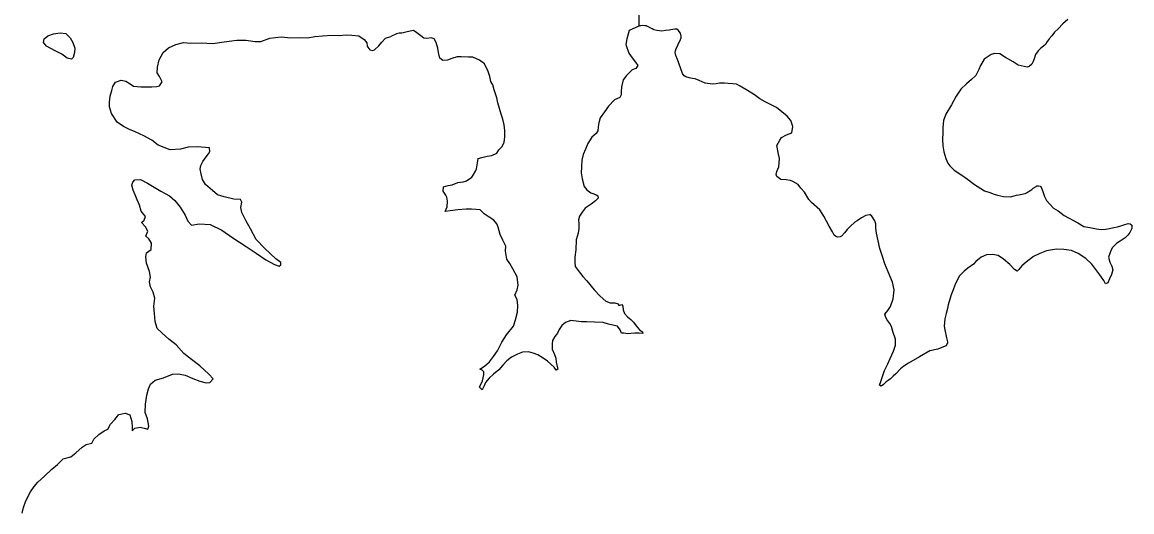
# Model space of a CAD drawing. Extents: x -83719 to 153526, y -11835 to 11446.
# Drawn here: x 8178.4 to 8356.9, y 610.4 to 689.1 of the extents above; entities that cross this region are included whole.
import ezdxf

# ---------------------------------------------------------------- set-up
doc = ezdxf.new("R2010")
doc.units = 0
doc.layers.add('Level 2', color=7, linetype='Continuous')
doc.layers.add('Level 9', color=7, linetype='Continuous')

msp = doc.modelspace()

# ---------------------------------------------------------------- linework, layer by layer
at = {"layer": 'Level 2'}
for points in [[(8273.44, 1216), (8274.48, 1134.09), (8275.57, 1045.76), (8276.53, 956.16), (8275.87, 956.12), (8276.14, 865.62), (8277.44, 776.06), (8277.62, 688.55)], [(8273.48, 1215.86), (8273.51, 1211.08), (8274.48, 1134.09), (8275.57, 1045.76), (8276.53, 956.16), (8275.87, 956.12), (8276.14, 865.62), (8277.44, 776.06), (8277.62, 688.51)], [(8250.21, 683.54), (8249.05, 683.56), (8248.42, 683.59), (8247.55, 683.31), (8246.86, 683.04), (8246.09, 683), (8245.63, 683.36), (8245.38, 684.26), (8245.28, 684.96), (8245.03, 685.86), (8244.7, 686.45), (8244.23, 686.61), (8243.5, 686.51), (8243.03, 686.6), (8242.56, 686.93), (8241.93, 687.46), (8241.36, 687.79), (8240.83, 687.71), (8240.13, 687.57), (8239.47, 687.4), (8239.07, 687.36), (8238.64, 687.26), (8237.75, 686.85)], [(8250.21, 683.54), (8249.05, 683.56), (8248.42, 683.59), (8247.55, 683.31), (8246.86, 683.04), (8246.09, 683), (8245.63, 683.36), (8245.38, 684.26), (8245.28, 684.96), (8245.03, 685.86), (8244.7, 686.45), (8244.23, 686.61), (8243.5, 686.51), (8243.03, 686.6), (8242.56, 686.93), (8241.93, 687.46), (8241.36, 687.79), (8240.83, 687.71), (8240.13, 687.57), (8239.47, 687.4), (8239.07, 687.36), (8238.64, 687.26), (8237.75, 686.85)], [(8277.72, 688.55), (8276.07, 687.83), (8275.68, 686.5), (8275.56, 685.56), (8276, 684.17), (8276.54, 683.4), (8277.12, 682.71), (8277.49, 682.18), (8277.16, 681.71), (8276.56, 681.47), (8275.67, 680.59), (8275.12, 679.86), (8274.83, 678.75), (8274.77, 677.95), (8274.78, 677.49), (8274.55, 677.05), (8273.69, 676.67), (8272.73, 675.67), (8272.11, 674.73), (8271.42, 673.75), (8271.2, 672.98), (8271.07, 672.35), (8271.05, 671.68), (8270.79, 671.25), (8270.09, 670.64), (8269.44, 669.63), (8269.05, 668.73), (8268.69, 667.89), (8268.44, 666.95), (8268.38, 665.89), (8268.36, 664.92), (8268.5, 663.95), (8268.81, 662.72), (8269.25, 662.2), (8269.89, 661.7), (8270.39, 661.54), (8270.75, 661.41), (8271.02, 661.25), (8271.06, 660.88), (8270.67, 660.41), (8269.97, 659.9), (8269.02, 659.23), (8268.49, 658.62), (8268.1, 657.98), (8267.94, 657.38), (8267.98, 656.75), (8267.95, 655.98), (8267.89, 655.21), (8267.57, 654.18), (8267.49, 652.54), (8267.34, 651.38), (8267.31, 650.58), (8267.38, 649.88), (8267.89, 649.25), (8268.63, 648.29), (8269.27, 647.59), (8270.42, 646.11), (8271.42, 645.08), (8272.3, 644.32), (8273, 644.03), (8273.79, 644.01), (8274.29, 643.88), (8274.4, 643.61), (8274.89, 643.78), (8275.06, 643.52), (8275.1, 642.92), (8275.31, 642.32), (8275.81, 641.76), (8276.32, 641.33), (8276.79, 640.9), (8277.19, 640.31), (8277.73, 639.71), (8278.2, 639.35), (8278.3, 639.12), (8277.67, 639.14), (8277, 639.14), (8276.34, 639.1), (8275.84, 639.06), (8275.21, 639.15), (8274.84, 639.18), (8274.6, 639.68), (8274.2, 640.28), (8273.47, 640.47), (8272.77, 640.6), (8271.87, 640.85), (8270.5, 640.94), (8269.27, 640.96), (8268.41, 640.99), (8267.54, 641.08), (8266.68, 641.2), (8265.82, 640.89), (8265.26, 640.39), (8264.83, 639.75), (8264.54, 639.15), (8264.11, 638.61), (8263.72, 637.97), (8263.69, 637.44), (8263.7, 636.6), (8264.04, 635.74), (8264.25, 635.14), (8264.35, 634.48)], [(8277.62, 688.51), (8276.07, 687.83), (8275.68, 686.5), (8275.56, 685.56), (8276, 684.17), (8276.54, 683.4), (8277.12, 682.71), (8277.49, 682.18), (8277.16, 681.71), (8276.56, 681.47), (8275.67, 680.59), (8275.12, 679.86), (8274.83, 678.75), (8274.77, 677.95), (8274.78, 677.49), (8274.55, 677.05), (8273.69, 676.67), (8272.73, 675.67), (8272.11, 674.73), (8271.42, 673.75), (8271.2, 672.98), (8271.07, 672.35), (8271.05, 671.68), (8270.79, 671.25), (8270.09, 670.64), (8269.44, 669.63), (8269.05, 668.73), (8268.69, 667.89), (8268.44, 666.95), (8268.38, 665.89), (8268.36, 664.92), (8268.5, 663.95), (8268.81, 662.72), (8269.25, 662.2), (8269.89, 661.7), (8270.39, 661.54), (8270.75, 661.41), (8271.02, 661.25), (8271.06, 660.88), (8270.67, 660.41), (8269.97, 659.9), (8269.02, 659.23), (8268.49, 658.62), (8268.1, 657.98), (8267.94, 657.38), (8267.98, 656.75), (8267.95, 655.98), (8267.89, 655.21), (8267.57, 654.18), (8267.49, 652.54), (8267.34, 651.38), (8267.31, 650.58), (8267.38, 649.88), (8267.89, 649.25), (8268.63, 648.29), (8269.27, 647.59), (8270.42, 646.11), (8271.42, 645.08), (8272.3, 644.32), (8273, 644.03), (8273.79, 644.01), (8274.29, 643.88), (8274.4, 643.61), (8274.89, 643.78), (8275.06, 643.52), (8275.1, 642.92), (8275.31, 642.32), (8275.81, 641.76), (8276.32, 641.33), (8276.79, 640.9), (8277.19, 640.31), (8277.73, 639.71), (8278.2, 639.35), (8278.3, 639.12), (8277.67, 639.14), (8277, 639.14), (8276.34, 639.1), (8275.84, 639.06), (8275.21, 639.15), (8274.84, 639.18), (8274.6, 639.68), (8274.2, 640.28), (8273.47, 640.47), (8272.77, 640.6), (8271.87, 640.85), (8270.5, 640.94), (8269.27, 640.96), (8268.41, 640.99), (8267.54, 641.08), (8266.68, 641.2), (8265.82, 640.89), (8265.26, 640.39), (8264.83, 639.75), (8264.54, 639.15), (8264.11, 638.61), (8263.72, 637.97), (8263.69, 637.44), (8263.7, 636.6), (8264.04, 635.74), (8264.25, 635.14), (8264.35, 634.48)], [(8208.54, 668.97), (8206.58, 669.09), (8205.12, 669.04), (8203.86, 668.76), (8202.23, 668.61), (8200.29, 669.39), (8199.29, 670.18), (8197.98, 670.9), (8196.58, 671.52), (8195.68, 671.91), (8194.71, 672.4), (8193.67, 673.09), (8192.76, 674.45), (8192.48, 675.52), (8192.44, 676.28), (8192.56, 677.28), (8192.82, 678.15), (8193.01, 678.82), (8193.4, 679.5), (8194.36, 679.81), (8195.09, 679.68), (8195.76, 679.25), (8196.33, 678.86), (8197.5, 678.74), (8198.26, 678.74), (8199.29, 678.75), (8200.09, 678.8), (8200.52, 678.9), (8200.92, 679.54), (8200.51, 680.4), (8200.14, 681.03), (8200.16, 681.93), (8200.45, 683.1), (8201.1, 684.28), (8201.95, 685.05), (8203.15, 685.57), (8204.37, 685.91), (8205.54, 685.76), (8207.2, 685.81), (8209.06, 685.73), (8210.92, 685.98), (8212.95, 686.27), (8214.41, 686.25), (8215.88, 686.03), (8216.81, 686.04), (8218.27, 686.59), (8220.09, 686.77), (8221.62, 686.65), (8223.05, 686.67), (8224.35, 686.65), (8225.48, 686.86), (8226.74, 686.94), (8228.3, 687.09), (8229.4, 687.03), (8230.56, 687.11), (8231.46, 687.09), (8232.6, 686.93), (8233.43, 686.37), (8233.84, 685.81), (8233.94, 685.31), (8234.04, 685.15), (8234.35, 684.72), (8234.85, 684.59), (8235.11, 684.72), (8235.77, 685.36), (8236.26, 685.94), (8236.89, 686.58), (8237.75, 686.85)], [(8208.54, 668.97), (8206.58, 669.09), (8205.12, 669.04), (8203.86, 668.76), (8202.23, 668.61), (8200.29, 669.39), (8199.29, 670.18), (8197.98, 670.9), (8196.58, 671.52), (8195.68, 671.91), (8194.71, 672.4), (8193.67, 673.09), (8192.76, 674.45), (8192.48, 675.52), (8192.44, 676.28), (8192.56, 677.28), (8192.82, 678.15), (8193.01, 678.82), (8193.4, 679.5), (8194.36, 679.81), (8195.09, 679.68), (8195.76, 679.25), (8196.33, 678.86), (8197.5, 678.74), (8198.26, 678.74), (8199.29, 678.75), (8200.09, 678.8), (8200.52, 678.9), (8200.92, 679.54), (8200.51, 680.4), (8200.14, 681.03), (8200.16, 681.93), (8200.45, 683.1), (8201.1, 684.28), (8201.95, 685.05), (8203.15, 685.57), (8204.37, 685.91), (8205.54, 685.76), (8207.2, 685.81), (8209.06, 685.73), (8210.92, 685.98), (8212.95, 686.27), (8214.41, 686.25), (8215.88, 686.03), (8216.81, 686.04), (8218.27, 686.59), (8220.09, 686.77), (8221.62, 686.65), (8223.05, 686.67), (8224.35, 686.65), (8225.48, 686.86), (8226.74, 686.94), (8228.3, 687.09), (8229.4, 687.03), (8230.56, 687.11), (8231.46, 687.09), (8232.6, 686.93), (8233.43, 686.37), (8233.84, 685.81), (8233.94, 685.31), (8234.04, 685.15), (8234.35, 684.72), (8234.85, 684.59), (8235.11, 684.72), (8235.77, 685.36), (8236.26, 685.94), (8236.89, 686.58), (8237.75, 686.85)], [(8264.35, 634.48), (8264.53, 633.58), (8264.6, 633.35), (8264.33, 633.21), (8264.03, 633.67), (8262.92, 634.66), (8262.05, 635.22), (8261.38, 635.65), (8260.61, 635.94), (8259.88, 636.13), (8258.92, 636.09), (8258.09, 635.78), (8257.13, 635.31), (8256.37, 634.7), (8255.75, 633.99), (8255.12, 633.25), (8254.23, 632.58), (8253.54, 631.9), (8252.98, 631.23), (8252.76, 630.69), (8252.4, 630.06), (8251.99, 630.49), (8252.48, 631.52), (8252.7, 632.46), (8252.67, 632.96), (8252.43, 633.22), (8252.06, 633.39), (8252.82, 633.86), (8253.58, 634.54), (8254.27, 635.38), (8254.89, 636.32), (8255.58, 637.69), (8256.36, 638.9), (8257.44, 640.28), (8257.77, 641.31), (8258.09, 642.52), (8258.17, 643.58), (8258.03, 644.55), (8257.66, 645.24), (8258.05, 646.12), (8258.24, 646.88), (8258.06, 648.22), (8257.35, 649.48), (8256.87, 650.34), (8256.4, 651.07), (8256.19, 652.33), (8256.21, 653.13), (8255.74, 654.09), (8255.3, 655.02), (8254.98, 656.19), (8254.78, 656.72), (8254.31, 657.31), (8253.57, 657.81), (8252.77, 658.36), (8252.1, 658.96), (8250.7, 659.08), (8249.87, 659.07), (8248.51, 658.99), (8247.28, 658.81), (8246.48, 658.7), (8246.8, 659.47), (8246.83, 660.37), (8246.72, 661), (8246.59, 661.34), (8246.15, 661.96), (8246.21, 662.67), (8246.94, 662.91), (8247.6, 663.01), (8248.53, 663.39), (8249.36, 663.5), (8249.92, 663.67), (8250.74, 664.21), (8250.97, 664.55), (8251.33, 665.18), (8251.5, 665.59), (8251.69, 666.52), (8251.78, 667.22), (8252.37, 667.39), (8253.2, 667.6), (8253.97, 667.74), (8254.79, 668.08), (8255.12, 668.62), (8255.65, 669.16), (8255.94, 669.86), (8256.06, 670.66), (8256.05, 671.76), (8255.94, 672.63), (8255.73, 673.56), (8255.49, 674.39), (8255.22, 675.26), (8254.94, 676.19), (8254.8, 676.99), (8254.36, 678.28), (8254.15, 679.08), (8253.84, 679.64), (8253.67, 680.41), (8253.39, 681.24), (8252.82, 682.43), (8251.98, 683.02), (8250.94, 683.51), (8250.21, 683.54)], [(8264.35, 634.48), (8264.53, 633.58), (8264.6, 633.35), (8264.33, 633.21), (8264.03, 633.67), (8262.92, 634.66), (8262.05, 635.22), (8261.38, 635.65), (8260.61, 635.94), (8259.88, 636.13), (8258.92, 636.09), (8258.09, 635.78), (8257.13, 635.31), (8256.37, 634.7), (8255.75, 633.99), (8255.12, 633.25), (8254.23, 632.58), (8253.54, 631.9), (8252.98, 631.23), (8252.76, 630.69), (8252.4, 630.06), (8251.99, 630.49), (8252.48, 631.52), (8252.7, 632.46), (8252.67, 632.96), (8252.43, 633.22), (8252.06, 633.39), (8252.82, 633.86), (8253.58, 634.54), (8254.27, 635.38), (8254.89, 636.32), (8255.58, 637.69), (8256.36, 638.9), (8257.44, 640.28), (8257.77, 641.31), (8258.09, 642.52), (8258.17, 643.58), (8258.03, 644.55), (8257.66, 645.24), (8258.05, 646.12), (8258.24, 646.88), (8258.06, 648.22), (8257.35, 649.48), (8256.87, 650.34), (8256.4, 651.07), (8256.19, 652.33), (8256.21, 653.13), (8255.74, 654.09), (8255.3, 655.02), (8254.98, 656.19), (8254.78, 656.72), (8254.31, 657.31), (8253.57, 657.81), (8252.77, 658.36), (8252.1, 658.96), (8250.7, 659.08), (8249.87, 659.07), (8248.51, 658.99), (8247.28, 658.81), (8246.48, 658.7), (8246.8, 659.47), (8246.83, 660.37), (8246.72, 661), (8246.59, 661.34), (8246.15, 661.96), (8246.21, 662.67), (8246.94, 662.91), (8247.6, 663.01), (8248.53, 663.39), (8249.36, 663.5), (8249.92, 663.67), (8250.74, 664.21), (8250.97, 664.55), (8251.33, 665.18), (8251.5, 665.59), (8251.69, 666.52), (8251.78, 667.22), (8252.37, 667.39), (8253.2, 667.6), (8253.97, 667.74), (8254.79, 668.08), (8255.12, 668.62), (8255.65, 669.16), (8255.94, 669.86), (8256.06, 670.66), (8256.05, 671.76), (8255.94, 672.63), (8255.73, 673.56), (8255.49, 674.39), (8255.22, 675.26), (8254.94, 676.19), (8254.8, 676.99), (8254.36, 678.28), (8254.15, 679.08), (8253.84, 679.64), (8253.67, 680.41), (8253.39, 681.24), (8252.82, 682.43), (8251.98, 683.02), (8250.94, 683.51), (8250.21, 683.54)], [(8197.42, 624.03), (8198.02, 623.87), (8198.62, 623.71), (8198.78, 624.21), (8198.6, 625.37), (8198.22, 626.4), (8198.24, 627.74), (8198.49, 629.21), (8198.72, 630.21), (8199.04, 630.95), (8199.83, 631.62), (8201.13, 631.97), (8202.62, 632.55), (8203.55, 632.6), (8204.61, 632.41), (8205.85, 631.89), (8207.02, 631.43), (8208.02, 631.17), (8208.62, 631.21), (8209.14, 631.82), (8208.43, 632.58), (8207.02, 633.9), (8205.65, 634.92), (8204.41, 635.91), (8203.16, 637.3), (8201.99, 638.18), (8200.95, 639.14), (8200.14, 639.9), (8199.8, 641.03), (8199.68, 642.33), (8199.61, 643.5), (8199.76, 644.77), (8199.51, 645.73), (8199.07, 646.63), (8198.9, 647.39), (8199.06, 648.16), (8198.91, 649.06), (8198.4, 650.42), (8198.29, 651.42), (8198.42, 652.09), (8199.14, 652.6), (8199.23, 653.64), (8198.79, 654.3), (8198.32, 654.76), (8198.61, 655.53), (8198.24, 656.23), (8197.63, 656.95), (8198.03, 657.33), (8198.25, 657.93), (8197.55, 658.79), (8197.27, 659.75), (8196.93, 660.58), (8196.59, 661.38), (8196.28, 662.14), (8196.07, 662.94), (8196.23, 663.45), (8196.56, 663.82), (8197.43, 663.86), (8198.6, 663.27), (8200.74, 661.96), (8202.14, 661.24), (8202.98, 660.51), (8203.82, 659.42), (8204.64, 658.13), (8205.05, 657.16), (8205.65, 656.54), (8206.88, 656.72), (8208.68, 656.63), (8210.52, 655.72), (8212.29, 654.47), (8214.47, 653.09), (8216.08, 652.01), (8217.62, 650.92), (8219.02, 650.17), (8219.76, 649.91), (8220.02, 650.14), (8220.05, 650.51), (8219.24, 651.1), (8217.43, 652.75), (8216.08, 654.21), (8215.17, 655.93), (8214.39, 657.26), (8213.74, 658.55), (8213.6, 659.35), (8213.73, 660.19), (8213.56, 660.65), (8212.46, 660.68), (8210.89, 661.06), (8209.86, 661.42), (8209.02, 662.11), (8207.91, 663.06), (8207.4, 663.86), (8207.19, 664.79), (8207.05, 665.52), (8207.18, 666.09), (8207.47, 666.76), (8208.03, 667.5), (8208.39, 667.97), (8208.58, 668.34), (8208.54, 668.97)], [(8197.42, 624.03), (8198.02, 623.87), (8198.62, 623.71), (8198.78, 624.21), (8198.6, 625.37), (8198.22, 626.4), (8198.24, 627.74), (8198.49, 629.21), (8198.72, 630.21), (8199.04, 630.95), (8199.83, 631.62), (8201.13, 631.97), (8202.62, 632.55), (8203.55, 632.6), (8204.61, 632.41), (8205.85, 631.89), (8207.02, 631.43), (8208.02, 631.17), (8208.62, 631.21), (8209.14, 631.82), (8208.43, 632.58), (8207.02, 633.9), (8205.65, 634.92), (8204.41, 635.91), (8203.16, 637.3), (8201.99, 638.18), (8200.95, 639.14), (8200.14, 639.9), (8199.8, 641.03), (8199.68, 642.33), (8199.61, 643.5), (8199.76, 644.77), (8199.51, 645.73), (8199.07, 646.63), (8198.9, 647.39), (8199.06, 648.16), (8198.91, 649.06), (8198.4, 650.42), (8198.29, 651.42), (8198.42, 652.09), (8199.14, 652.6), (8199.23, 653.64), (8198.79, 654.3), (8198.32, 654.76), (8198.61, 655.53), (8198.24, 656.23), (8197.63, 656.95), (8198.03, 657.33), (8198.25, 657.93), (8197.55, 658.79), (8197.27, 659.75), (8196.93, 660.58), (8196.59, 661.38), (8196.28, 662.14), (8196.07, 662.94), (8196.23, 663.45), (8196.56, 663.82), (8197.43, 663.86), (8198.6, 663.27), (8200.74, 661.96), (8202.14, 661.24), (8202.98, 660.51), (8203.82, 659.42), (8204.64, 658.13), (8205.05, 657.16), (8205.65, 656.54), (8206.88, 656.72), (8208.68, 656.63), (8210.52, 655.72), (8212.29, 654.47), (8214.47, 653.09), (8216.08, 652.01), (8217.62, 650.92), (8219.02, 650.17), (8219.76, 649.91), (8220.02, 650.14), (8220.05, 650.51), (8219.24, 651.1), (8217.43, 652.75), (8216.08, 654.21), (8215.17, 655.93), (8214.39, 657.26), (8213.74, 658.55), (8213.6, 659.35), (8213.73, 660.19), (8213.56, 660.65), (8212.46, 660.68), (8210.89, 661.06), (8209.86, 661.42), (8209.02, 662.11), (8207.91, 663.06), (8207.4, 663.86), (8207.19, 664.79), (8207.05, 665.52), (8207.18, 666.09), (8207.47, 666.76), (8208.03, 667.5), (8208.39, 667.97), (8208.58, 668.34), (8208.54, 668.97)], [(8178.41, 610.22), (8178.63, 611.13), (8179.02, 612.2), (8179.77, 613.64), (8180.33, 614.51), (8180.92, 615.22), (8182.01, 616.16), (8183.16, 617.28), (8184.08, 618.05), (8185, 618.93), (8186.26, 619.28), (8187.05, 619.92), (8188.08, 620.83), (8188.7, 621.24), (8189.6, 621.48), (8189.92, 622.12), (8190.75, 622.86), (8191.61, 623.43), (8192.2, 623.74), (8192.63, 624.51), (8193.32, 625.29), (8193.97, 626.09), (8194.97, 626.27), (8195.73, 626.01), (8196.05, 624.98), (8196.09, 624.01), (8196.13, 623.45), (8196.56, 623.89), (8197.42, 624.03)], [(8178.41, 610.22), (8178.63, 611.13), (8179.02, 612.2), (8179.77, 613.64), (8180.33, 614.51), (8180.92, 615.22), (8182.01, 616.16), (8183.16, 617.28), (8184.08, 618.05), (8185, 618.93), (8186.26, 619.28), (8187.05, 619.92), (8188.08, 620.83), (8188.7, 621.24), (8189.6, 621.48), (8189.92, 622.12), (8190.75, 622.86), (8191.61, 623.43), (8192.2, 623.74), (8192.63, 624.51), (8193.32, 625.29), (8193.97, 626.09), (8194.97, 626.27), (8195.73, 626.01), (8196.05, 624.98), (8196.09, 624.01), (8196.13, 623.45), (8196.56, 623.89), (8197.42, 624.03)]]:
    msp.add_lwpolyline(points, dxfattribs=at)
at = {"layer": 'Level 9'}
for points in [[(8346.63, 689.58), (8345.83, 688.9), (8345.11, 688.09), (8344.52, 687.54), (8344.1, 686.97), (8343.67, 686.5), (8343.21, 685.89), (8343.11, 685.62), (8342.75, 685.32), (8342.32, 684.98), (8341.86, 684.53), (8341.44, 683.93), (8341.25, 683.26), (8341.02, 682.72), (8340.86, 682.38), (8340.46, 682.01), (8340.1, 681.94), (8338.66, 682.25), (8337.86, 682.78), (8336.65, 683.46), (8335.74, 684.05), (8334.84, 684.1), (8334.34, 683.96), (8333.18, 683.18), (8332.63, 682.17), (8332.31, 681.53), (8331.85, 680.59), (8331.16, 679.91), (8330.34, 679.23), (8329.42, 678.38), (8328.67, 677.24), (8327.95, 675.89), (8327.04, 674.34), (8326.66, 673.33), (8326.57, 672.23), (8326.52, 671.4), (8326.5, 670.29), (8326.54, 669.26), (8326.72, 668.33), (8327.01, 667.23), (8327.35, 666.5), (8327.66, 666.04), (8328.36, 665.35), (8329.27, 664.79), (8330.15, 664.2), (8330.89, 663.65), (8331.49, 663.19), (8332.64, 662.4), (8333.27, 662.05), (8334.08, 661.76), (8334.78, 661.5), (8335.35, 661.34), (8336.29, 661.12), (8337.42, 661.1), (8338.02, 661.21), (8338.38, 661.32), (8338.78, 661.39), (8339.05, 661.43), (8339.78, 661.6), (8340.01, 661.71), (8340.7, 662.15), (8340.84, 662.25), (8341.07, 662.46), (8341.56, 662.76), (8341.69, 662.83)], [(8182.55, 686.96), (8183.47, 687.3), (8184.5, 687.44), (8185.44, 687.35), (8186.11, 686.66), (8186.55, 685.86), (8186.89, 685), (8186.83, 684.27), (8186.61, 683.5), (8186.34, 683.23), (8185.64, 683.35), (8184.81, 684.01), (8183.7, 684.57), (8182.33, 685.29), (8181.83, 685.88), (8181.95, 686.47)], [(8279.1, 688.48), (8278.94, 688.53), (8278.89, 688.56), (8278.8, 688.57), (8278.72, 688.57), (8278.61, 688.58), (8278.28, 688.6), (8277.94, 688.59), (8277.78, 688.55), (8277.62, 688.51)], [(8284.36, 686.35), (8284.45, 686.65), (8284.42, 686.89), (8284.31, 687.39), (8283.94, 687.88), (8283.74, 688.01), (8283.44, 688.04), (8282.8, 687.93), (8282.51, 687.86), (8281.91, 687.79), (8281.34, 687.71), (8280.97, 687.74), (8280.51, 687.8), (8280.04, 687.93), (8279.77, 688.06), (8279.43, 688.25), (8279.1, 688.48)], [(8181.95, 686.47), (8182.55, 686.96)], [(8316.86, 632.17), (8317.18, 633.14), (8317.7, 634.25), (8318.08, 635.06), (8318.63, 636.27), (8318.92, 637.24), (8318.91, 638.17), (8318.52, 639.44), (8318.28, 640.23), (8318.04, 640.73), (8317.67, 641.13), (8317.53, 641.36), (8317.33, 641.85), (8317.22, 642.19), (8317.71, 642.8), (8318.1, 643.44), (8318.55, 644.68), (8318.7, 646.11), (8318.42, 647.35), (8317.76, 649.04), (8317.21, 650.33), (8316.83, 651.5), (8316.41, 652.76), (8315.88, 655.22), (8315.76, 656.02), (8315.79, 656.76), (8315.61, 657.22), (8315.14, 657.98), (8314.8, 658.21), (8314.77, 658.18), (8314.14, 658.07), (8313.44, 657.69), (8312.75, 657.21), (8312.39, 657.01), (8311.63, 656.33), (8311.14, 655.82), (8310.74, 655.28), (8310.25, 654.74), (8310.02, 654.64), (8309.62, 654.6), (8309.25, 654.73), (8309.05, 654.92), (8308.81, 655.45), (8308.23, 656.38), (8307.41, 657.97), (8306.73, 659), (8305.41, 660.18), (8304.97, 660.67), (8304.26, 661.8), (8303.71, 662.49), (8303.24, 663.05), (8302.43, 663.54), (8302.03, 663.7), (8301.36, 663.83), (8300.5, 663.85), (8299.86, 664.34), (8299.75, 664.64), (8299.84, 665.14), (8300.13, 665.91), (8300.25, 667.25), (8300.11, 667.92), (8299.82, 669.31), (8300.31, 670.19), (8300.6, 670.63), (8301.4, 671.04), (8302.23, 671.35), (8302.41, 672.39), (8302.06, 673.32), (8301.52, 674.04), (8299.77, 675.45), (8297.96, 676.36), (8297.12, 676.85), (8296.24, 677.47), (8295.1, 678.16), (8293.92, 678.88), (8293.35, 679.17), (8292.75, 679.23), (8292.02, 679.32), (8291.42, 679.34), (8290.59, 679.33), (8290.05, 679.22), (8289.49, 679.18), (8288.32, 679.36), (8287.32, 679.75), (8286.68, 680.04), (8286.24, 680.1), (8285.71, 680.19), (8285.17, 680.35), (8284.91, 680.55), (8284.67, 680.91), (8284.04, 682.57), (8283.84, 683.17), (8283.59, 683.8), (8283.49, 684.3), (8283.52, 684.57), (8283.61, 684.91), (8283.91, 685.41), (8283.9, 685.44), (8284.03, 685.71), (8284.1, 685.91), (8284.36, 686.35)], [(8341.69, 662.83), (8341.76, 662.83), (8341.93, 662.84), (8342.23, 662.81), (8342.33, 662.74), (8342.61, 661.91), (8342.88, 661.15), (8343.23, 660.49), (8344.34, 659.23), (8345.08, 658.81), (8346.09, 658.06), (8348.27, 656.89), (8349.25, 656.33), (8350.22, 656.14), (8351.25, 655.93), (8352.02, 655.84), (8352.72, 655.88), (8353.35, 655.96), (8354.08, 656.17), (8354.65, 656.24), (8355.18, 656.42), (8355.64, 656.56), (8356.34, 656.77), (8356.67, 656.74), (8356.94, 656.54), (8356.95, 655.97), (8356.63, 655.34), (8356.3, 654.93), (8355.9, 654.46), (8355.05, 653.94), (8354.52, 653.6), (8353.83, 652.92), (8353.63, 652.55), (8353.21, 651.35), (8353.43, 650.55), (8353.73, 649.95), (8353.91, 649.32), (8353.69, 648.58), (8353.36, 647.88), (8353.1, 647.27), (8352.71, 647.1), (8352.43, 647.63), (8351.79, 648.52), (8351.01, 649.58), (8350.5, 650.27), (8349.55, 651.16), (8348.31, 651.98), (8347.27, 652.43), (8346.03, 652.61), (8344.83, 652.66), (8343.2, 652.41), (8342.14, 651.99), (8341.15, 651.48), (8339.93, 650.56), (8339.24, 649.98), (8339.01, 649.68), (8338.75, 649.37), (8338.48, 649.13), (8338.05, 649.39), (8337.34, 650.19), (8336.32, 651.07), (8335.45, 651.66), (8334.55, 651.82), (8333.55, 651.77), (8332.69, 651.39), (8331.87, 650.68), (8331.5, 650.27), (8330.58, 649.62), (8329.95, 649.11), (8329.23, 648.37), (8328.58, 647.12), (8328.1, 645.85), (8327.91, 645.31), (8327.68, 644.64), (8327.4, 643.73), (8327.27, 643.13), (8327.08, 642.33), (8326.86, 641.46), (8326.78, 640.29), (8326.85, 639.69), (8327.14, 638.42), (8327.31, 637.79), (8327.28, 637.62), (8327.09, 637.12), (8326.66, 636.98), (8325.73, 636.6), (8324.43, 636.31), (8322.78, 635.36), (8321.03, 634.33), (8320.27, 633.85), (8319.74, 633.41), (8318.98, 632.6), (8318.56, 632.22), (8318.1, 631.82), (8317.73, 631.55), (8317.44, 631.31), (8317.01, 630.9), (8316.61, 630.63), (8316.38, 630.82), (8316.57, 631.4), (8316.86, 632.17)]]:
    msp.add_lwpolyline(points, dxfattribs=at)

doc.saveas('drawing.dxf')
